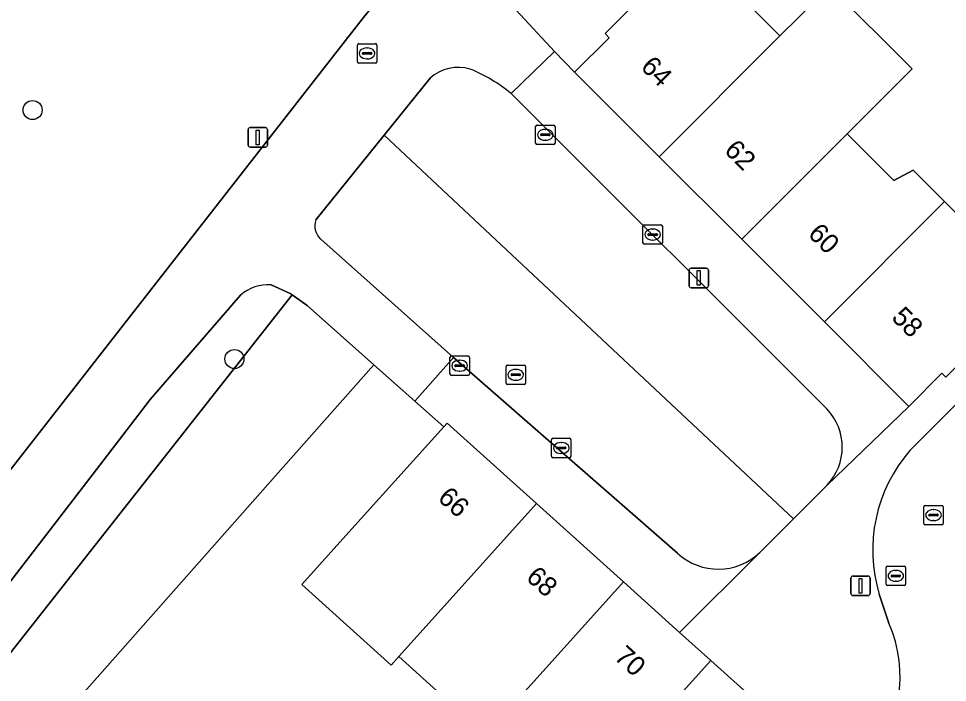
# Model space of a CAD drawing. Extents: x 159039 to 160102, y 381214 to 382524.
# Drawn here: x 159495.83 to 159543.52, y 381819.45 to 381853.53 of the extents above; entities that cross this region are included whole.
import ezdxf

# ---------------------------------------------------------------- set-up
doc = ezdxf.new("R2010")
doc.units = 0
for name, color, linetype in [('IMGEO_Boom', 7, 'Continuous'), ('IMGEO_Erf', 7, 'Continuous'), ('IMGEO_Groenvoorziening', 7, 'Continuous'), ('IMGEO_Kolk', 7, 'Continuous'), ('IMGEO_Lichtmast', 7, 'Continuous'), ('IMGEO_Pand', 7, 'Continuous'), ('IMGEO_Pand_nummerreeks', 7, 'Continuous'), ('IMGEO_Rijbaan_lokaal_open', 7, 'Continuous'), ('IMGEO_Rioolput', 7, 'Continuous'), ('IMGEO_Voetpad_gesloten', 7, 'Continuous'), ('IMGEO_Voetpad_open', 7, 'Continuous')]:
    doc.layers.add(name, color=color, linetype=linetype)

msp = doc.modelspace()

# ---------------------------------------------------------------- linework, layer by layer
at = {"layer": 'IMGEO_Boom'}
for centre in [(159496.551, 381848.835), (159506.913, 381836.052)]:
    msp.add_circle(centre, 0.489, dxfattribs=at)
at = {"layer": 'IMGEO_Erf'}
for points in [[(159552.531, 381885.198), (159522.836, 381855.418), (159521.385, 381853.963), (159523.354, 381851.847), (159524.378, 381850.776), (159526.148, 381852.548), (159525.939, 381852.757), (159529.594, 381856.414), (159530.37, 381857.19), (159533.319, 381854.241), (159534.923, 381852.637), (159536.808, 381854.524), (159537.473, 381855.19), (159541.712, 381850.953), (159541.047, 381850.288), (159538.367, 381847.606), (159540.764, 381845.21), (159541.768, 381845.745), (159543.374, 381844.139), (159545.054, 381842.46)], [(159519.799, 381816.764), (159515.351, 381820.772), (159514.965, 381820.341), (159510.375, 381824.477), (159512.636, 381826.986), (159517.671, 381832.574), (159516.182, 381833.893), (159514.073, 381835.761), (159509.418, 381830.496), (159500, 381819.846), (159495.918, 381815.23)]]:
    msp.add_lwpolyline(points, dxfattribs=at)
at = {"layer": 'IMGEO_Groenvoorziening'}
for points in [[(159513.48, 381853.503), (159515.594, 381856.142), (159530.651, 381874.939), (159541.29, 381887.644), (159541.681, 381888.085)], [(159453.905, 381775.716), (159456.019, 381778.168), (159476.248, 381805.204), (159493.127, 381827.455), (159500, 381836.251), (159513.48, 381853.503)], [(159516.956, 381850.473), (159514.599, 381847.548), (159535.61, 381827.842), (159537.331, 381829.56)], [(159537.326, 381833.489), (159521.121, 381849.681)], [(159514.599, 381847.548), (159511.089, 381843.192)], [(159533.888, 381826.124), (159535.61, 381827.842), (159514.599, 381847.548)], [(159511.315, 381842.229), (159511.342, 381842.205), (159518.16, 381836.127), (159529.668, 381826.081)], [(159509.885, 381839.344), (159509.777, 381839.421), (159508.799, 381839.854)], [(159507.227, 381839.33), (159502.586, 381833.972), (159500, 381830.61), (159481.75, 381806.882)], [(159482.091, 381803.035), (159483.331, 381801.872), (159484.748, 381803.285), (159482.865, 381805.051), (159509.885, 381839.344)]]:
    msp.add_lwpolyline(points, dxfattribs=at)
msp.add_lwpolyline([(159509.418, 381830.496), (159514.073, 381835.761), (159510.645, 381838.797), (159509.885, 381839.344), (159482.865, 381805.051), (159484.748, 381803.285), (159483.331, 381801.872), (159484.376, 381800.892), (159484.913, 381801.464), (159485.533, 381803.343), (159485.386, 381803.473), (159489.145, 381807.669), (159495.918, 381815.23), (159500, 381819.846)], close=True, dxfattribs=at)
for centre, radius, start, end in [((159518.41, 381848.832), 2.193, 73.8275, 131.5531), ((159515.896, 381843.335), 8.22, 50.535, 67.6579), ((159511.979, 381842.893), 0.939, 161.4362, 224.9785), ((159508.643, 381837.702), 2.158, 85.8571, 131.0128), ((159535.29, 381831.522), 2.831, 316.1335, 44.0123), ((159531.755, 381828.334), 3.072, 227.1916, 313.976)]:
    msp.add_arc(centre, radius, start, end, dxfattribs=at)
at = {"layer": 'IMGEO_Kolk'}
for p, q in [((159527.885, 381842.015), (159527.885, 381842.867)), ((159527.96, 381842.941), (159528.812, 381842.941)), ((159528.886, 381842.867), (159528.886, 381842.015)), ((159528.144, 381842.435), (159528.144, 381842.447)), ((159528.582, 381842.398), (159528.184, 381842.398)), ((159528.187, 381842.484), (159528.585, 381842.484)), ((159528.373, 381842.721), (159528.398, 381842.721)), ((159528.628, 381842.447), (159528.628, 381842.435)), ((159528.812, 381841.941), (159527.96, 381841.941)), ((159528.396, 381842.161), (159528.371, 381842.161)), ((159518.053, 381836.21), (159518.905, 381836.21)), ((159517.978, 381835.284), (159517.978, 381836.136)), ((159518.237, 381835.704), (159518.237, 381835.716)), ((159518.28, 381835.753), (159518.678, 381835.753)), ((159518.466, 381835.99), (159518.491, 381835.99)), ((159518.721, 381835.716), (159518.721, 381835.704)), ((159518.979, 381836.136), (159518.979, 381835.284)), ((159518.905, 381835.21), (159518.053, 381835.21)), ((159518.675, 381835.667), (159518.277, 381835.667)), ((159518.489, 381835.43), (159518.464, 381835.43)), ((159523.192, 381831.057), (159523.192, 381831.909)), ((159523.267, 381831.983), (159524.119, 381831.983)), ((159524.193, 381831.909), (159524.193, 381831.057)), ((159523.451, 381831.477), (159523.451, 381831.489)), ((159523.889, 381831.44), (159523.491, 381831.44)), ((159523.494, 381831.526), (159523.892, 381831.526)), ((159523.68, 381831.763), (159523.705, 381831.763)), ((159523.935, 381831.489), (159523.935, 381831.477)), ((159524.119, 381830.983), (159523.267, 381830.983)), ((159523.703, 381831.203), (159523.678, 381831.203))]:
    msp.add_line(p, q, dxfattribs=at)
for points in [[(159527.885, 381842.015), (159527.885, 381842.867)], [(159527.96, 381842.941), (159528.812, 381842.941)], [(159528.886, 381842.867), (159528.886, 381842.015)], [(159528.812, 381841.941), (159527.96, 381841.941)], [(159518.053, 381836.21), (159518.905, 381836.21)], [(159517.978, 381835.284), (159517.978, 381836.136)], [(159518.979, 381836.136), (159518.979, 381835.284)], [(159518.905, 381835.21), (159518.053, 381835.21)], [(159523.192, 381831.057), (159523.192, 381831.909)], [(159523.267, 381831.983), (159524.119, 381831.983)], [(159524.193, 381831.909), (159524.193, 381831.057)], [(159524.119, 381830.983), (159523.267, 381830.983)]]:
    msp.add_lwpolyline(points, dxfattribs=at)
for centre, radius, start, end in [((159527.962, 381842.865), 0.0765, 91.552, 178.448), ((159527.962, 381842.865), 0.0765, 91.552, 178.448), ((159528.81, 381842.865), 0.0765, 1.552, 88.448), ((159528.81, 381842.865), 0.0765, 1.552, 88.448), ((159528.184, 381842.444), 0.0403, 85.8775, 175.7526), ((159528.181, 381842.434), 0.0366, 178.938, 274.7102), ((159528.585, 381842.441), 0.043, 264.8664, 352.4533), ((159528.589, 381842.446), 0.0386, 1.7309, 96.639), ((159527.962, 381842.017), 0.0765, 181.552, 268.448), ((159527.962, 381842.017), 0.0765, 181.552, 268.448), ((159528.81, 381842.017), 0.0765, 271.552, 358.448), ((159528.81, 381842.017), 0.0765, 271.552, 358.448), ((159518.055, 381836.134), 0.0765, 91.552, 178.448), ((159518.055, 381836.134), 0.0765, 91.552, 178.448), ((159518.903, 381836.134), 0.0765, 1.552, 88.448), ((159518.903, 381836.134), 0.0765, 1.552, 88.448), ((159518.277, 381835.713), 0.0403, 85.8775, 175.7526), ((159518.274, 381835.703), 0.0366, 178.938, 274.7102), ((159518.678, 381835.71), 0.043, 264.8664, 352.4533), ((159518.682, 381835.715), 0.0386, 1.7309, 96.639), ((159518.055, 381835.286), 0.0765, 181.552, 268.448), ((159518.055, 381835.286), 0.0765, 181.552, 268.448), ((159518.903, 381835.286), 0.0765, 271.552, 358.448), ((159518.903, 381835.286), 0.0765, 271.552, 358.448), ((159523.269, 381831.907), 0.0765, 91.552, 178.448), ((159523.269, 381831.907), 0.0765, 91.552, 178.448), ((159524.117, 381831.907), 0.0765, 1.552, 88.448), ((159524.117, 381831.907), 0.0765, 1.552, 88.448), ((159523.491, 381831.486), 0.0403, 85.8775, 175.7526), ((159523.488, 381831.476), 0.0366, 178.938, 274.7102), ((159523.892, 381831.483), 0.043, 264.8664, 352.4533), ((159523.896, 381831.488), 0.0386, 1.7309, 96.639), ((159523.269, 381831.059), 0.0765, 181.552, 268.448), ((159523.269, 381831.059), 0.0765, 181.552, 268.448), ((159524.117, 381831.059), 0.0765, 271.552, 358.448), ((159524.117, 381831.059), 0.0765, 271.552, 358.448)]:
    msp.add_arc(centre, radius, start, end, dxfattribs=at)
for centre, major_axis, ratio, start_param, end_param in [((159528.372, 381842.441), (-0.387, 0.002), 0.722429, 4.712389, 7.853982), ((159528.397, 381842.441), (-0.39, 0.002), 0.717154, 1.570796, 4.712389), ((159518.465, 381835.71), (-0.387, 0.002), 0.722429, 4.712389, 7.853982), ((159518.49, 381835.71), (-0.39, 0.002), 0.717154, 1.570796, 4.712389), ((159523.679, 381831.483), (-0.387, 0.002), 0.722429, 4.712389, 7.853982), ((159523.704, 381831.483), (-0.39, 0.002), 0.717154, 1.570796, 4.712389)]:
    msp.add_ellipse(centre, major_axis=major_axis, ratio=ratio, start_param=start_param, end_param=end_param, dxfattribs=at)
at = {"layer": 'IMGEO_Lichtmast'}
for p, q in [((159507.617, 381847.03), (159507.617, 381847.83)), ((159507.617, 381847.83), (159507.617, 381847.03)), ((159507.717, 381847.93), (159508.507, 381847.93)), ((159508.507, 381847.93), (159507.717, 381847.93)), ((159508.607, 381847.83), (159508.607, 381847.03)), ((159508.607, 381847.03), (159508.607, 381847.83)), ((159508.507, 381846.93), (159507.717, 381846.93)), ((159507.717, 381846.93), (159508.507, 381846.93)), ((159530.258, 381839.813), (159530.258, 381840.613)), ((159530.258, 381840.613), (159530.258, 381839.813)), ((159530.358, 381840.713), (159531.148, 381840.713)), ((159531.148, 381840.713), (159530.358, 381840.713)), ((159531.248, 381840.613), (159531.248, 381839.813)), ((159531.248, 381839.813), (159531.248, 381840.613)), ((159531.148, 381839.713), (159530.358, 381839.713)), ((159530.358, 381839.713), (159531.148, 381839.713)), ((159538.562, 381824.007), (159538.562, 381824.807)), ((159538.562, 381824.807), (159538.562, 381824.007)), ((159538.662, 381824.907), (159539.452, 381824.907)), ((159539.452, 381824.907), (159538.662, 381824.907)), ((159539.552, 381824.807), (159539.552, 381824.007)), ((159539.552, 381824.007), (159539.552, 381824.807)), ((159539.452, 381823.907), (159538.662, 381823.907)), ((159538.662, 381823.907), (159539.452, 381823.907))]:
    msp.add_line(p, q, dxfattribs=at)
for points in [[(159508.037, 381847.805), (159508.187, 381847.805), (159508.187, 381847.055), (159508.037, 381847.055), (159508.037, 381847.805)], [(159530.678, 381840.588), (159530.828, 381840.588), (159530.828, 381839.838), (159530.678, 381839.838), (159530.678, 381840.588)], [(159538.982, 381824.782), (159539.132, 381824.782), (159539.132, 381824.032), (159538.982, 381824.032), (159538.982, 381824.782)]]:
    msp.add_lwpolyline(points, dxfattribs=at)
for centre, start, end in [((159507.717, 381847.83), 90, 180), ((159507.717, 381847.83), 90, 180), ((159508.507, 381847.83), 0, 90), ((159508.507, 381847.83), 360, 90), ((159507.717, 381847.03), 180, 270), ((159507.717, 381847.03), 180, 270), ((159508.507, 381847.03), 270, 0), ((159508.507, 381847.03), 270, 0), ((159530.358, 381840.613), 90, 180), ((159530.358, 381840.613), 90, 180), ((159531.148, 381840.613), 0, 90), ((159531.148, 381840.613), 360, 90), ((159530.358, 381839.813), 180, 270), ((159530.358, 381839.813), 180, 270), ((159531.148, 381839.813), 270, 0), ((159531.148, 381839.813), 270, 0), ((159538.662, 381824.807), 90, 180), ((159538.662, 381824.807), 90, 180), ((159539.452, 381824.807), 0, 90), ((159539.452, 381824.807), 360, 90), ((159538.662, 381824.007), 180, 270), ((159538.662, 381824.007), 180, 270), ((159539.452, 381824.007), 270, 0), ((159539.452, 381824.007), 270, 0)]:
    msp.add_arc(centre, 0.1, start, end, dxfattribs=at)
at = {"layer": 'IMGEO_Pand'}
for points in [[(159534.923, 381852.637), (159533.319, 381854.241), (159530.37, 381857.19), (159529.594, 381856.414), (159525.939, 381852.757), (159526.148, 381852.548), (159524.378, 381850.776), (159528.724, 381846.434)], [(159541.047, 381850.288), (159541.712, 381850.953), (159537.473, 381855.19), (159536.808, 381854.524), (159534.923, 381852.637), (159528.724, 381846.434), (159532.962, 381842.198), (159538.367, 381847.606)], [(159538.367, 381847.606), (159532.962, 381842.198), (159537.201, 381837.963), (159543.374, 381844.139), (159541.768, 381845.745), (159540.764, 381845.21)], [(159543.374, 381844.139), (159537.201, 381837.963), (159541.546, 381833.621), (159543.241, 381835.317), (159543.442, 381835.116), (159547.103, 381838.78), (159546.996, 381838.887), (159544.457, 381841.424), (159545.054, 381842.46)], [(159515.351, 381820.772), (159517.217, 381822.856), (159522.426, 381828.638), (159517.844, 381832.766), (159517.671, 381832.574), (159512.636, 381826.986), (159510.375, 381824.477), (159514.965, 381820.341)], [(159521.69, 381818.828), (159526.897, 381824.608), (159522.426, 381828.638), (159517.217, 381822.856), (159515.351, 381820.772), (159519.799, 381816.764)], [(159531.369, 381820.579), (159529.772, 381822.018), (159526.897, 381824.608), (159521.69, 381818.828), (159526.162, 381814.799)], [(159526.162, 381814.799), (159530.745, 381810.669), (159535.953, 381816.449), (159531.369, 381820.579)]]:
    msp.add_lwpolyline(points, close=True, dxfattribs=at)
at = {"layer": 'IMGEO_Rijbaan_lokaal_open'}
for points in [[(159546.316, 381830.362), (159546.482, 381830.517), (159551.391, 381835.474), (159548.541, 381838.294), (159541.598, 381831.356)], [(159540.023, 381823.97), (159540.519, 381822.495)]]:
    msp.add_lwpolyline(points, dxfattribs=at)
for centre, radius, start, end in [((159547.454, 381826.246), 7.772, 138.893, 197.0319), ((159533.952, 381819.701), 7.137, 319.6162, 23.0459)]:
    msp.add_arc(centre, radius, start, end, dxfattribs=at)
at = {"layer": 'IMGEO_Rioolput'}
for p, q in [((159513.224, 381851.316), (159513.224, 381852.168)), ((159513.299, 381852.242), (159514.151, 381852.242)), ((159513.712, 381852.022), (159513.737, 381852.022)), ((159514.225, 381852.168), (159514.225, 381851.316)), ((159513.483, 381851.736), (159513.483, 381851.748)), ((159513.921, 381851.699), (159513.523, 381851.699)), ((159513.526, 381851.785), (159513.924, 381851.785)), ((159513.735, 381851.462), (159513.71, 381851.462)), ((159513.967, 381851.748), (159513.967, 381851.736)), ((159514.151, 381851.242), (159513.299, 381851.242)), ((159522.374, 381847.136), (159522.374, 381847.988)), ((159522.449, 381848.062), (159523.301, 381848.062)), ((159522.676, 381847.605), (159523.074, 381847.605)), ((159522.862, 381847.842), (159522.887, 381847.842)), ((159523.375, 381847.988), (159523.375, 381847.136)), ((159522.633, 381847.556), (159522.633, 381847.568)), ((159523.071, 381847.519), (159522.673, 381847.519)), ((159522.885, 381847.282), (159522.86, 381847.282)), ((159523.117, 381847.568), (159523.117, 381847.556)), ((159523.301, 381847.062), (159522.449, 381847.062)), ((159520.932, 381835.74), (159521.784, 381835.74)), ((159520.857, 381834.814), (159520.857, 381835.666)), ((159521.116, 381835.234), (159521.116, 381835.246)), ((159521.554, 381835.197), (159521.156, 381835.197)), ((159521.159, 381835.283), (159521.557, 381835.283)), ((159521.345, 381835.52), (159521.37, 381835.52)), ((159521.6, 381835.246), (159521.6, 381835.234)), ((159521.858, 381835.666), (159521.858, 381834.814)), ((159521.784, 381834.74), (159520.932, 381834.74)), ((159521.368, 381834.96), (159521.343, 381834.96)), ((159542.381, 381828.538), (159543.233, 381828.538)), ((159542.306, 381827.612), (159542.306, 381828.464)), ((159542.565, 381828.032), (159542.565, 381828.044)), ((159542.608, 381828.081), (159543.006, 381828.081)), ((159542.794, 381828.318), (159542.819, 381828.318)), ((159543.049, 381828.044), (159543.049, 381828.032)), ((159543.307, 381828.464), (159543.307, 381827.612)), ((159543.003, 381827.995), (159542.605, 381827.995)), ((159542.817, 381827.758), (159542.792, 381827.758)), ((159543.233, 381827.538), (159542.381, 381827.538)), ((159540.371, 381824.492), (159540.371, 381825.344)), ((159540.446, 381825.418), (159541.298, 381825.418)), ((159540.859, 381825.198), (159540.884, 381825.198)), ((159541.372, 381825.344), (159541.372, 381824.492)), ((159540.63, 381824.912), (159540.63, 381824.924)), ((159541.068, 381824.875), (159540.67, 381824.875)), ((159540.673, 381824.961), (159541.071, 381824.961)), ((159541.114, 381824.924), (159541.114, 381824.912)), ((159541.298, 381824.418), (159540.446, 381824.418)), ((159540.882, 381824.638), (159540.857, 381824.638))]:
    msp.add_line(p, q, dxfattribs=at)
for points in [[(159513.224, 381851.316), (159513.224, 381852.168)], [(159513.299, 381852.242), (159514.151, 381852.242)], [(159514.225, 381852.168), (159514.225, 381851.316)], [(159514.151, 381851.242), (159513.299, 381851.242)], [(159522.374, 381847.136), (159522.374, 381847.988)], [(159522.449, 381848.062), (159523.301, 381848.062)], [(159523.375, 381847.988), (159523.375, 381847.136)], [(159523.301, 381847.062), (159522.449, 381847.062)], [(159520.932, 381835.74), (159521.784, 381835.74)], [(159520.857, 381834.814), (159520.857, 381835.666)], [(159521.858, 381835.666), (159521.858, 381834.814)], [(159521.784, 381834.74), (159520.932, 381834.74)], [(159542.381, 381828.538), (159543.233, 381828.538)], [(159542.306, 381827.612), (159542.306, 381828.464)], [(159543.307, 381828.464), (159543.307, 381827.612)], [(159543.233, 381827.538), (159542.381, 381827.538)], [(159540.371, 381824.492), (159540.371, 381825.344)], [(159540.446, 381825.418), (159541.298, 381825.418)], [(159541.372, 381825.344), (159541.372, 381824.492)], [(159541.298, 381824.418), (159540.446, 381824.418)]]:
    msp.add_lwpolyline(points, dxfattribs=at)
for centre, radius, start, end in [((159513.301, 381852.166), 0.0765, 91.552, 178.448), ((159513.301, 381852.166), 0.0765, 91.552, 178.448), ((159514.149, 381852.166), 0.0765, 1.552, 88.448), ((159514.149, 381852.166), 0.0765, 1.552, 88.448), ((159513.523, 381851.745), 0.0403, 85.8775, 175.7526), ((159513.52, 381851.735), 0.0366, 178.938, 274.7102), ((159513.924, 381851.742), 0.043, 264.8664, 352.4533), ((159513.928, 381851.747), 0.0386, 1.7309, 96.639), ((159513.301, 381851.318), 0.0765, 181.552, 268.448), ((159513.301, 381851.318), 0.0765, 181.552, 268.448), ((159514.149, 381851.318), 0.0765, 271.552, 358.448), ((159514.149, 381851.318), 0.0765, 271.552, 358.448), ((159522.451, 381847.986), 0.0765, 91.552, 178.448), ((159522.451, 381847.986), 0.0765, 91.552, 178.448), ((159522.673, 381847.565), 0.0403, 85.8775, 175.7526), ((159523.078, 381847.567), 0.0386, 1.7309, 96.639), ((159523.299, 381847.986), 0.0765, 1.552, 88.448), ((159523.299, 381847.986), 0.0765, 1.552, 88.448), ((159522.451, 381847.138), 0.0765, 181.552, 268.448), ((159522.451, 381847.138), 0.0765, 181.552, 268.448), ((159522.67, 381847.555), 0.0366, 178.938, 274.7102), ((159523.074, 381847.562), 0.043, 264.8664, 352.4533), ((159523.299, 381847.138), 0.0765, 271.552, 358.448), ((159523.299, 381847.138), 0.0765, 271.552, 358.448), ((159520.934, 381835.664), 0.0765, 91.552, 178.448), ((159520.934, 381835.664), 0.0765, 91.552, 178.448), ((159521.782, 381835.664), 0.0765, 1.552, 88.448), ((159521.782, 381835.664), 0.0765, 1.552, 88.448), ((159521.156, 381835.243), 0.0403, 85.8775, 175.7526), ((159521.153, 381835.233), 0.0366, 178.938, 274.7102), ((159521.557, 381835.24), 0.043, 264.8664, 352.4533), ((159521.561, 381835.245), 0.0386, 1.7309, 96.639), ((159520.934, 381834.816), 0.0765, 181.552, 268.448), ((159520.934, 381834.816), 0.0765, 181.552, 268.448), ((159521.782, 381834.816), 0.0765, 271.552, 358.448), ((159521.782, 381834.816), 0.0765, 271.552, 358.448), ((159542.383, 381828.462), 0.0765, 91.552, 178.448), ((159542.383, 381828.462), 0.0765, 91.552, 178.448), ((159543.231, 381828.462), 0.0765, 1.552, 88.448), ((159543.231, 381828.462), 0.0765, 1.552, 88.448), ((159542.605, 381828.041), 0.0403, 85.8775, 175.7526), ((159543.01, 381828.043), 0.0386, 1.7309, 96.639), ((159542.383, 381827.614), 0.0765, 181.552, 268.448), ((159542.383, 381827.614), 0.0765, 181.552, 268.448), ((159542.602, 381828.031), 0.0366, 178.938, 274.7102), ((159543.006, 381828.038), 0.043, 264.8664, 352.4533), ((159543.231, 381827.614), 0.0765, 271.552, 358.448), ((159543.231, 381827.614), 0.0765, 271.552, 358.448), ((159540.448, 381825.342), 0.0765, 91.552, 178.448), ((159540.448, 381825.342), 0.0765, 91.552, 178.448), ((159541.296, 381825.342), 0.0765, 1.552, 88.448), ((159541.296, 381825.342), 0.0765, 1.552, 88.448), ((159540.67, 381824.921), 0.0403, 85.8775, 175.7526), ((159540.667, 381824.911), 0.0366, 178.938, 274.7102), ((159541.071, 381824.918), 0.043, 264.8664, 352.4533), ((159541.075, 381824.923), 0.0386, 1.7309, 96.639), ((159540.448, 381824.494), 0.0765, 181.552, 268.448), ((159540.448, 381824.494), 0.0765, 181.552, 268.448), ((159541.296, 381824.494), 0.0765, 271.552, 358.448), ((159541.296, 381824.494), 0.0765, 271.552, 358.448)]:
    msp.add_arc(centre, radius, start, end, dxfattribs=at)
for centre, major_axis, ratio, start_param, end_param in [((159513.711, 381851.742), (-0.387, 0.002), 0.722429, 4.712389, 7.853982), ((159513.736, 381851.742), (-0.39, 0.002), 0.717154, 1.570796, 4.712389), ((159522.861, 381847.562), (-0.387, 0.002), 0.722429, 4.712389, 7.853982), ((159522.886, 381847.562), (-0.39, 0.002), 0.717154, 1.570796, 4.712389), ((159521.344, 381835.24), (-0.387, 0.002), 0.722429, 4.712389, 7.853982), ((159521.369, 381835.24), (-0.39, 0.002), 0.717154, 1.570796, 4.712389), ((159542.793, 381828.038), (-0.387, 0.002), 0.722429, 4.712389, 7.853982), ((159542.818, 381828.038), (-0.39, 0.002), 0.717154, 1.570796, 4.712389), ((159540.858, 381824.918), (-0.387, 0.002), 0.722429, 4.712389, 7.853982), ((159540.883, 381824.918), (-0.39, 0.002), 0.717154, 1.570796, 4.712389)]:
    msp.add_ellipse(centre, major_axis=major_axis, ratio=ratio, start_param=start_param, end_param=end_param, dxfattribs=at)
at = {"layer": 'IMGEO_Voetpad_gesloten'}
for points in [[(159552.152, 381895.12), (159557.594, 381900.919), (159555.113, 381903.219), (159541.681, 381888.085), (159541.29, 381887.644), (159530.651, 381874.939), (159515.594, 381856.142), (159513.48, 381853.503), (159500, 381836.251), (159493.127, 381827.455), (159476.248, 381805.204), (159456.019, 381778.168), (159453.905, 381775.716)], [(159521.121, 381849.681), (159523.354, 381851.847), (159521.385, 381853.963)], [(159511.089, 381843.192), (159514.599, 381847.548), (159516.956, 381850.473)], [(159508.799, 381839.854), (159509.777, 381839.421), (159509.885, 381839.344), (159510.645, 381838.797), (159514.073, 381835.761), (159516.182, 381833.893), (159518.16, 381836.127), (159511.342, 381842.205), (159511.315, 381842.229)], [(159481.75, 381806.882), (159500, 381830.61), (159502.586, 381833.972), (159507.227, 381839.33)]]:
    msp.add_lwpolyline(points, dxfattribs=at)
for centre, radius, start, end in [((159518.41, 381848.832), 2.193, 73.8275, 131.5531), ((159515.896, 381843.335), 8.22, 50.535, 67.6579), ((159511.979, 381842.893), 0.939, 161.4362, 224.9785), ((159508.643, 381837.702), 2.158, 85.8571, 131.0128)]:
    msp.add_arc(centre, radius, start, end, dxfattribs=at)
at = {"layer": 'IMGEO_Voetpad_open'}
for points in [[(159541.598, 381831.356), (159548.541, 381838.294), (159551.927, 381841.665), (159553.641, 381843.407), (159559.508, 381849.265), (159571.766, 381861.508), (159574.381, 381864.12), (159579.3, 381869.059), (159580.725, 381870.485), (159589.196, 381878.96), (159594.035, 381883.801), (159599.887, 381889.654), (159601.163, 381890.932), (159609.75, 381899.524)], [(159532.962, 381842.198), (159528.724, 381846.434), (159524.378, 381850.776), (159523.354, 381851.847), (159521.121, 381849.681), (159537.326, 381833.489)], [(159537.331, 381829.56), (159541.546, 381833.621), (159537.201, 381837.963), (159532.962, 381842.198)], [(159547.103, 381838.78), (159543.442, 381835.116), (159543.241, 381835.317), (159541.546, 381833.621), (159537.331, 381829.56), (159535.61, 381827.842), (159533.888, 381826.124), (159529.772, 381822.018), (159531.369, 381820.579), (159535.953, 381816.449)], [(159518.16, 381836.127), (159516.182, 381833.893), (159517.671, 381832.574), (159517.844, 381832.766), (159522.426, 381828.638), (159526.897, 381824.608), (159529.772, 381822.018), (159533.888, 381826.124)], [(159529.668, 381826.081), (159518.16, 381836.127)], [(159540.519, 381822.495), (159540.023, 381823.97)]]:
    msp.add_lwpolyline(points, dxfattribs=at)
for centre, radius, start, end in [((159535.29, 381831.522), 2.831, 316.1335, 44.0123), ((159547.454, 381826.246), 7.772, 138.893, 197.0319), ((159531.755, 381828.334), 3.072, 227.1916, 313.976), ((159533.952, 381819.701), 7.137, 319.6162, 23.0459)]:
    msp.add_arc(centre, radius, start, end, dxfattribs=at)

# ---------------------------------------------------------------- texts
at = {"layer": 'IMGEO_Pand_nummerreeks'}
for s, rotation, p in [('64', 315.0228, (159527.72, 381850.998)), ('62', 315.0228, (159532.01, 381846.711)), ('60', 315.0217, (159536.307, 381842.42)), ('58', 315.0217, (159540.599, 381838.131)), ('66', 317.9798, (159517.298, 381828.843)), ('68', 317.9798, (159521.828, 381824.762)), ('70', 317.9793, (159526.354, 381820.681))]:
    msp.add_text(s, height=1, rotation=rotation, dxfattribs=at).set_placement(p)

doc.saveas('drawing.dxf')
